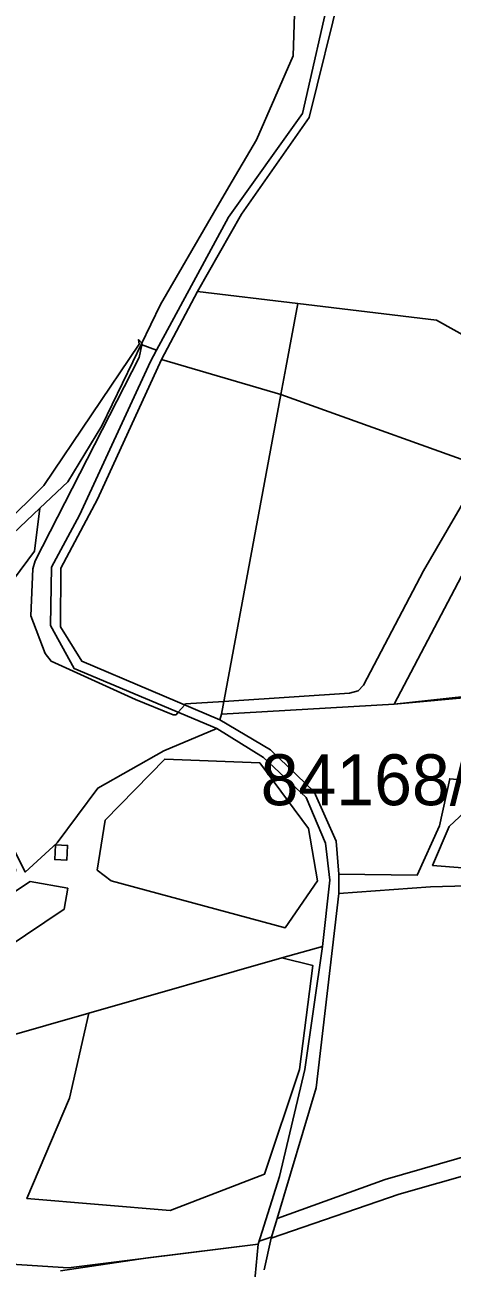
# Model space of a CAD drawing. Extents: x -477304 to -465429, y -1159113 to -1149210.
# Drawn here: x -470855.5 to -470729.4, y -1150947.2 to -1150580.4 of the extents above; entities that cross this region are included whole.
import ezdxf

# ---------------------------------------------------------------- set-up
doc = ezdxf.new("R2010")
doc.units = 0
for name, color, linetype in [('BPEJ_s', 7, 'Continuous'), ('ostatni_s', 7, 'Continuous'), ('PUPFL_s', 7, 'Continuous'), ('trav_porost_s', 7, 'Continuous')]:
    doc.layers.add(name, color=color, linetype=linetype)

msp = doc.modelspace()

# ---------------------------------------------------------------- linework, layer by layer
at = {"layer": 'BPEJ_s'}
for points in [[(-470909.65, -1150775.44), (-470849.92, -1150716.35), (-470821.75, -1150674.61), (-470821.97, -1150673.27), (-470821.04, -1150674.38), (-470820.91, -1150674.54), (-470820.97, -1150674.83), (-470821.76, -1150678.59), (-470852.48, -1150738.53), (-470853.12, -1150740.88), (-470853.76, -1150754.74), (-470849.49, -1150765.84), (-470847.79, -1150768.18), (-470822.83, -1150779.49), (-470811.74, -1150783.97), (-470810.88, -1150783.97), (-470810.53, -1150783.56), (-470810.23, -1150783.21), (-470808.35, -1150781.04), (-470808.11, -1150780.77), (-470796.78, -1150780.07), (-470793.83, -1150779.89), (-470759.69, -1150777.57), (-470757.13, -1150776.93), (-470755.63, -1150775.22), (-470737.93, -1150741.52), (-470720.14, -1150710.93)], [(-470909.65, -1150775.44), (-470849.92, -1150716.35), (-470821.75, -1150674.61), (-470821.97, -1150673.27), (-470821.04, -1150674.38), (-470820.91, -1150674.54), (-470820.97, -1150674.83), (-470821.76, -1150678.59), (-470852.48, -1150738.53), (-470853.12, -1150740.88), (-470853.76, -1150754.74), (-470849.49, -1150765.84), (-470847.79, -1150768.18), (-470822.83, -1150779.49), (-470811.74, -1150783.97), (-470810.88, -1150783.97), (-470810.53, -1150783.56), (-470810.23, -1150783.21), (-470808.35, -1150781.04), (-470808.11, -1150780.77), (-470796.78, -1150780.07), (-470793.83, -1150779.89), (-470759.69, -1150777.57), (-470757.13, -1150776.93), (-470755.63, -1150775.22), (-470737.93, -1150741.52), (-470720.14, -1150710.93)], [(-470710.17, -1150915.42), (-470745.1, -1150925.35), (-470782.79, -1150938.37), (-470782.68, -1150938), (-470784.31, -1150938.56), (-470786.37, -1150939.26), (-470786.64, -1150940.14), (-470819.18, -1150944.21), (-470845.01, -1150948.01)], [(-470710.17, -1150915.42), (-470745.1, -1150925.35), (-470782.79, -1150938.37), (-470782.68, -1150938), (-470784.31, -1150938.56), (-470786.37, -1150939.26), (-470786.64, -1150940.14), (-470819.18, -1150944.21), (-470845.01, -1150948.01)]]:
    msp.add_lwpolyline(points, dxfattribs=at)
at = {"layer": 'ostatni_s'}
for points in [[(-470782.19, -1150391.97), (-470766.73, -1150427.06), (-470760.36, -1150470.83), (-470764.16, -1150499.82), (-470770.52, -1150516.91), (-470762.29, -1150569.9), (-470771.63, -1150607.76), (-470791.6, -1150636.32), (-470804.57, -1150659.06), (-470815.23, -1150679.13), (-470834.06, -1150720.4), (-470844.9, -1150740.73), (-470844.95, -1150758.06), (-470838.73, -1150768.16), (-470798.03, -1150785.42), (-470783.08, -1150794.34), (-470770.11, -1150806.7), (-470763.64, -1150821.23), (-470762.83, -1150830.98), (-470762.88, -1150836.69), (-470769.58, -1150894.02), (-470781.05, -1150932.54), (-470782.79, -1150938.37), (-470784.88, -1150947.74)], [(-470787.83, -1150952.75), (-470786.64, -1150940.14), (-470780.39, -1150920.16), (-470772.86, -1150888.63), (-470767.73, -1150852.28), (-470765.55, -1150832.76), (-470766.76, -1150821.83), (-470772.55, -1150808.35), (-470785.12, -1150796.59), (-470798.85, -1150788), (-470840.98, -1150770.28), (-470847.95, -1150757.58), (-470847.67, -1150740.4), (-470839.4, -1150725.05), (-470818.47, -1150679.79), (-470816.63, -1150676.38), (-470795.44, -1150637.13), (-470773.6, -1150606.61), (-470765.06, -1150568.97)]]:
    msp.add_lwpolyline(points, dxfattribs=at)
for points in [[(-471021.16, -1150886.47), (-471033.79, -1150892.67), (-471042.32, -1150866.19), (-471006.42, -1150839.79), (-470958.49, -1150813.64), (-470910.63, -1150779.41), (-470851.05, -1150723.05), (-470852.71, -1150735.66), (-470882.08, -1150775.22), (-470931.11, -1150812.9), (-471014.98, -1150867.2)], [(-470641.22, -1150769.27), (-470641.03, -1150772.1), (-470657.64, -1150773.89), (-470689.79, -1150775.83), (-470694.73, -1150776.13), (-470696.97, -1150776.34), (-470746.56, -1150780.81), (-470708.72, -1150776.67), (-470647.47, -1150769.96)], [(-470846.48, -1150822.32), (-470842.9, -1150822.5), (-470843.11, -1150826.84), (-470846.69, -1150826.67)], [(-470872.68, -1150845.67), (-470864.01, -1150839.86), (-470860.89, -1150840.64), (-470860.03, -1150837.2), (-470853.95, -1150833.13), (-470842.84, -1150835.12), (-470843.95, -1150841.35), (-470866.83, -1150856.65), (-470871.97, -1150855.89), (-470874.15, -1150855.56), (-470873.56, -1150851.61)]]:
    msp.add_lwpolyline(points, close=True, dxfattribs=at)
at = {"layer": 'PUPFL_s'}
for points in [[(-470852.68, -1150379.16), (-470831.97, -1150392.44), (-470784.32, -1150392.74), (-470772.98, -1150492.87), (-470774.1, -1150518.68), (-470776.3, -1150589.63), (-470787.19, -1150614.33), (-470795.31, -1150628.26), (-470799.84, -1150636.04), (-470815.52, -1150662.94), (-470821.21, -1150674.74), (-470823.67, -1150679.86), (-470832.77, -1150698.74), (-470842.83, -1150715.28), (-470851.05, -1150723.05), (-470910.63, -1150779.41), (-470958.49, -1150813.64), (-471006.42, -1150839.79), (-471042.32, -1150866.19), (-471033.79, -1150892.67), (-471024.31, -1150922.1), (-471015.5, -1150948.59)], [(-470727.34, -1150554.26), (-470724.75, -1150595.04), (-470711.79, -1150632.05), (-470694.91, -1150656.96), (-470673.49, -1150680.34), (-470648.81, -1150701.86), (-470605.83, -1150719.94), (-470583.23, -1150732.71), (-470559.18, -1150747.93), (-470525.39, -1150756.6), (-470533.47, -1150766.28), (-470558.03, -1150767.86), (-470579.01, -1150760.09), (-470589.96, -1150751.77), (-470644.3, -1150719.52), (-470697.57, -1150687.88), (-470734.08, -1150667.6), (-470774.98, -1150662.64), (-470804.57, -1150659.06), (-470791.6, -1150636.32), (-470771.63, -1150607.76), (-470762.29, -1150569.9)], [(-470882.08, -1150775.22), (-470852.71, -1150735.66), (-470851.05, -1150723.05), (-470842.83, -1150715.28), (-470832.77, -1150698.74), (-470823.67, -1150679.86), (-470821.21, -1150674.74), (-470816.63, -1150676.38), (-470818.47, -1150679.79), (-470839.4, -1150725.05), (-470847.67, -1150740.4), (-470847.95, -1150757.58), (-470840.98, -1150770.28), (-470798.85, -1150788), (-470814.52, -1150794.57), (-470834.01, -1150805.61), (-470846.02, -1150821.71), (-470855.39, -1150830.39), (-470860.72, -1150819.66)], [(-470784.88, -1150947.74), (-470782.79, -1150938.37), (-470745.1, -1150925.35), (-470710.17, -1150915.42)]]:
    msp.add_lwpolyline(points, dxfattribs=at)
for points in [[(-470766.3, -1150500.31), (-470772.91, -1150517.79), (-470765.06, -1150568.97), (-470773.6, -1150606.61), (-470795.44, -1150637.13), (-470816.63, -1150676.38), (-470821.21, -1150674.74), (-470815.52, -1150662.94), (-470799.84, -1150636.04), (-470795.31, -1150628.26), (-470787.19, -1150614.33), (-470776.3, -1150589.63), (-470774.1, -1150518.68), (-470772.98, -1150492.87), (-470784.32, -1150392.74), (-470769.2, -1150426.92), (-470763, -1150469.93)], [(-470774.98, -1150662.64), (-470778.51, -1150681.64), (-470779.97, -1150689.51), (-470815.23, -1150679.13), (-470804.57, -1150659.06)], [(-470778.51, -1150681.64), (-470774.98, -1150662.64), (-470734.08, -1150667.6), (-470697.57, -1150687.88), (-470708.16, -1150707.93), (-470711.4, -1150714.06), (-470779.97, -1150689.51)], [(-470797.47, -1150783.8), (-470798.03, -1150785.42), (-470838.73, -1150768.16), (-470844.95, -1150758.06), (-470844.9, -1150740.73), (-470834.06, -1150720.4), (-470815.23, -1150679.13), (-470779.97, -1150689.51)], [(-470721.81, -1150733.69), (-470746.56, -1150780.81), (-470797.47, -1150783.8), (-470779.97, -1150689.51), (-470711.4, -1150714.06), (-470714.04, -1150719.04)], [(-470694.88, -1150784.46), (-470695.41, -1150788.72), (-470699.28, -1150788.58), (-470699.35, -1150792.68), (-470701, -1150792.97), (-470700.43, -1150799.73), (-470708.48, -1150800.01), (-470715.38, -1150793.97), (-470717.16, -1150804.03), (-470730.16, -1150802.82), (-470733.17, -1150816.7), (-470739.73, -1150831.23), (-470762.83, -1150830.98), (-470763.64, -1150821.23), (-470770.11, -1150806.7), (-470783.08, -1150794.34), (-470798.03, -1150785.42), (-470797.47, -1150783.8), (-470746.56, -1150780.81), (-470696.97, -1150776.34), (-470696.97, -1150784.49)], [(-470857.75, -1150972.07), (-470915.56, -1150969.42), (-470998.18, -1150973.32), (-471006.61, -1150966.5), (-471015.5, -1150948.59), (-471024.31, -1150922.1), (-471000.68, -1150915.3), (-471007.74, -1150923.75), (-470980.17, -1150946.35), (-470888.75, -1150945.48), (-470871.78, -1150945.21), (-470842.66, -1150947.15), (-470786.64, -1150940.14), (-470787.83, -1150952.75), (-470785.65, -1150980.16), (-470811.33, -1150978.1), (-470844.91, -1150973.81), (-470855.24, -1150972.4)]]:
    msp.add_lwpolyline(points, close=True, dxfattribs=at)
at = {"layer": 'trav_porost_s'}
for points in [[(-470712.76, -1150732.87), (-470710.8, -1150754.12), (-470709.86, -1150764.32), (-470708.72, -1150776.67), (-470746.56, -1150780.81), (-470721.81, -1150733.69), (-470714.04, -1150719.04)], [(-470769.19, -1150832.95), (-470771.79, -1150817.55), (-470786.22, -1150798.14), (-470814.23, -1150797.02), (-470831.79, -1150815.01), (-470834.15, -1150829.8), (-470830.01, -1150832.99), (-470778.66, -1150846.77)], [(-470834.15, -1150829.8), (-470831.79, -1150815.01), (-470814.23, -1150797.02), (-470786.22, -1150798.14), (-470771.79, -1150817.55), (-470769.19, -1150832.95), (-470778.66, -1150846.77), (-470830.01, -1150832.99)], [(-470693.19, -1150827.06), (-470707.44, -1150830.57), (-470735.21, -1150828.4), (-470730.28, -1150816.9), (-470716.95, -1150804.48), (-470693.92, -1150802.97)], [(-470692.79, -1150840.18), (-470692.99, -1150833.56), (-470669.84, -1150824.78), (-470637.6, -1150816.24), (-470617.62, -1150820.24), (-470594.85, -1150853.19), (-470593.86, -1150868.51), (-470609.97, -1150878.58), (-470626.98, -1150885.84), (-470649.54, -1150893.76), (-470649.17, -1150896.23), (-470710.17, -1150915.42), (-470745.1, -1150925.35), (-470782.79, -1150938.37), (-470781.05, -1150932.54), (-470749.21, -1150921.1), (-470690.85, -1150904.19)], [(-470843.11, -1150826.84), (-470842.9, -1150822.5), (-470846.48, -1150822.32), (-470846.69, -1150826.67)], [(-470858.13, -1150829.58), (-470862.98, -1150828.37), (-470865.74, -1150839.43), (-470864.01, -1150839.86), (-470872.68, -1150845.67), (-470873.56, -1150851.61), (-470874.15, -1150855.56), (-470871.97, -1150855.89), (-470866.83, -1150856.65), (-470843.95, -1150841.35), (-470842.84, -1150835.12), (-470853.95, -1150833.13), (-470860.03, -1150837.2)], [(-470692.79, -1150840.18), (-470690.85, -1150904.19), (-470749.21, -1150921.1), (-470781.05, -1150932.54), (-470769.58, -1150894.02), (-470762.88, -1150836.69), (-470735.85, -1150834.68), (-470692.99, -1150833.56)], [(-470836.66, -1150872.01), (-470842.29, -1150897.1), (-470854.92, -1150926.68), (-470812.66, -1150930.18), (-470784.76, -1150919.49), (-470774.51, -1150888.63), (-470770.5, -1150857.97), (-470779.67, -1150855.69), (-470767.73, -1150852.28), (-470772.86, -1150888.63), (-470780.39, -1150920.16), (-470786.64, -1150940.14), (-470842.66, -1150947.15), (-470871.78, -1150945.21), (-470888.75, -1150945.48), (-470922.84, -1150936.8), (-470917.51, -1150892.5), (-470907.83, -1150889.68), (-470862.63, -1150877.13), (-470861.97, -1150879.25)], [(-470842.29, -1150897.1), (-470836.66, -1150872.01), (-470779.67, -1150855.69), (-470770.5, -1150857.97), (-470774.51, -1150888.63), (-470784.76, -1150919.49), (-470812.66, -1150930.18), (-470854.92, -1150926.68)]]:
    msp.add_lwpolyline(points, close=True, dxfattribs=at)
for points in [[(-470860.72, -1150819.66), (-470855.39, -1150830.39), (-470846.02, -1150821.71), (-470834.01, -1150805.61), (-470814.52, -1150794.57), (-470798.85, -1150788), (-470785.12, -1150796.59), (-470772.55, -1150808.35), (-470766.76, -1150821.83), (-470765.55, -1150832.76), (-470767.73, -1150852.28), (-470779.67, -1150855.69), (-470836.66, -1150872.01), (-470861.97, -1150879.25)], [(-470692.99, -1150833.56), (-470735.85, -1150834.68), (-470762.88, -1150836.69), (-470762.83, -1150830.98), (-470739.73, -1150831.23), (-470733.17, -1150816.7), (-470730.16, -1150802.82), (-470717.16, -1150804.03)], [(-470716.95, -1150804.48), (-470730.28, -1150816.9), (-470735.21, -1150828.4), (-470707.44, -1150830.57)]]:
    msp.add_lwpolyline(points, dxfattribs=at)

# ---------------------------------------------------------------- texts
at = {"layer": 'BPEJ_s'}
msp.add_text('84168/V.', height=15, dxfattribs=at).set_placement((-470785.93, -1150810.64))

doc.saveas('drawing.dxf')
